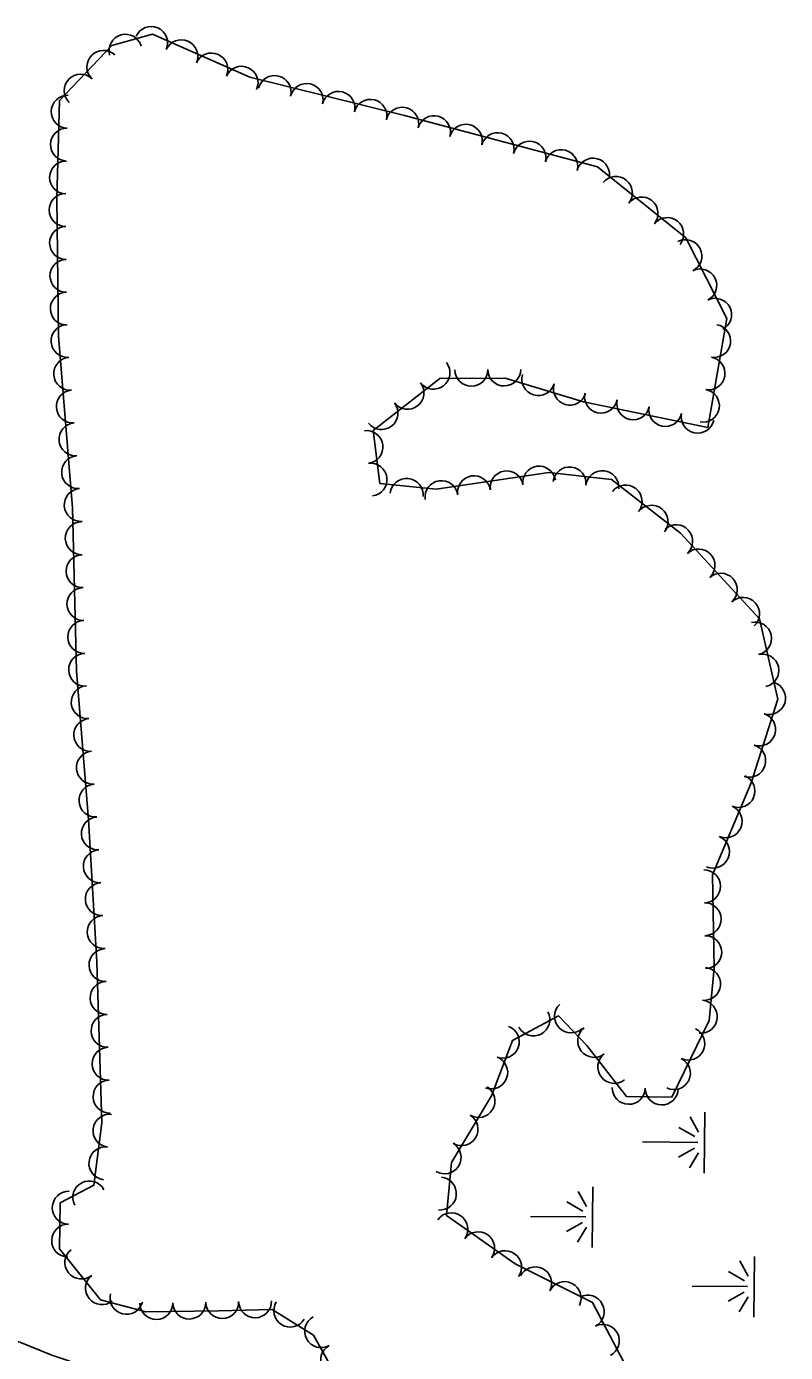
# Model space of a CAD drawing. Extents: x 353423 to 364002, y 127000 to 201942.
# Drawn here: x 359543.4 to 359727.8, y 133674.1 to 133996.6 of the extents above; entities that cross this region are included whole.
import ezdxf

# ---------------------------------------------------------------- set-up
doc = ezdxf.new("R2010")
doc.units = 0
doc.layers.add('E_FEN_Generic', color=7, linetype='Continuous')
doc.layers.add('E_STRUCT_WingWall', color=7, linetype='Continuous')

msp = doc.modelspace()

# ---------------------------------------------------------------- linework, layer by layer
at = {"layer": 'E_FEN_Generic'}
msp.add_lwpolyline([(359688.58, 133671.58), (359680.94, 133686.3), (359662.1, 133695.73), (359645.44, 133707.48), (359646.65, 133720.34), (359656.4, 133736.51), (359661.46, 133750.02), (359672.67, 133756), (359679.5, 133748.79), (359689.14, 133736.39), (359700.17, 133736.19), (359709.26, 133754.86), (359710.47, 133767.56), (359710.05, 133790.28), (359719.48, 133812.63), (359725.91, 133832.99), (359721.47, 133852.55), (359702.33, 133873.34), (359685.5, 133886.43), (359670.3, 133888.15), (359642.89, 133884.07), (359629.2, 133885.46), (359627.57, 133898.33), (359643.82, 133910.97), (359659.69, 133911.08), (359678.72, 133905.33), (359708.93, 133899.04), (359713.54, 133925.59), (359703.59, 133945.17), (359682.1, 133962.45), (359635.2, 133974.98), (359597.64, 133984.3), (359573.96, 133994.75), (359564.09, 133991.94), (359551.35, 133978.62), (359550.76, 133954.74), (359551.14, 133921.32), (359554.5, 133879.54), (359555.53, 133839.78), (359558.41, 133803.68), (359560.45, 133769.1), (359561.65, 133730), (359559.76, 133714.8), (359551.56, 133710.49), (359551.35, 133699.3), (359561.33, 133686.9), (359572.35, 133684.02), (359590.06, 133684.29), (359603.09, 133684.58), (359613.09, 133678.36), (359622.39, 133661.62)], dxfattribs=at)
for centre, start, end in [((359573.66, 133992.59), 336.2162, 156.2009), ((359567.41, 133990.71), 15.8768, 195.8615), ((359580.98, 133989.36), 336.2162, 156.2009), ((359562.05, 133986.78), 46.272, 226.2567), ((359588.3, 133986.13), 336.2162, 156.2009), ((359595.62, 133982.91), 336.2162, 156.2009), ((359556.52, 133981), 46.272, 226.2567), ((359603.65, 133980.65), 346.067, 166.0516), ((359611.42, 133978.73), 346.067, 166.0516), ((359619.18, 133976.8), 346.067, 166.0516), ((359553.37, 133975.87), 88.6014, 268.5861), ((359626.94, 133974.87), 346.067, 166.0516), ((359634.67, 133972.96), 345.0496, 165.0343), ((359642.4, 133970.89), 345.0496, 165.0343), ((359553.18, 133967.87), 88.6014, 268.5861), ((359650.13, 133968.83), 345.0496, 165.0343), ((359657.86, 133966.76), 345.0496, 165.0343), ((359665.58, 133964.7), 345.0496, 165.0343), ((359552.98, 133959.88), 88.6014, 268.5861), ((359673.31, 133962.63), 345.0496, 165.0343), ((359681.04, 133960.57), 345.0496, 165.0343), ((359686.6, 133956.14), 321.1976, 141.1823), ((359552.88, 133951.96), 90.6626, 270.6473), ((359692.83, 133951.13), 321.1976, 141.1823), ((359552.98, 133943.96), 90.6626, 270.6473), ((359699.07, 133946.12), 321.1976, 141.1823), ((359703.48, 133940.76), 296.9529, 116.9376), ((359553.07, 133935.96), 90.6626, 270.6473), ((359707.1, 133933.63), 296.9529, 116.9376), ((359553.16, 133927.96), 90.6626, 270.6473), ((359710.73, 133926.5), 296.9529, 116.9376), ((359553.34, 133920.11), 94.6048, 274.5895), ((359710.47, 133920.12), 260.1657, 80.1504), ((359553.98, 133912.14), 94.6048, 274.5895), ((359709.1, 133912.24), 260.1657, 80.1504), ((359642.26, 133912.4), 217.8821, 37.8668), ((359651.46, 133913.11), 180.4063, 0.391), ((359659.45, 133913.17), 180.4063, 0.391), ((359635.95, 133907.49), 217.8821, 37.8668), ((359667.74, 133910.83), 163.1962, 343.1809), ((359675.4, 133908.52), 163.1962, 343.1809), ((359554.62, 133904.16), 94.6048, 274.5895), ((359682.96, 133906.58), 168.25, 348.2347), ((359707.73, 133904.36), 260.1657, 80.1504), ((359629.63, 133902.58), 217.8821, 37.8668), ((359690.79, 133904.95), 168.25, 348.2347), ((359698.62, 133903.32), 168.25, 348.2347), ((359555.26, 133896.19), 94.6048, 274.5895), ((359706.46, 133901.69), 168.25, 348.2347), ((359625.97, 133894.33), 277.2028, 97.1875), ((359555.9, 133888.22), 94.6048, 274.5895), ((359626.97, 133886.4), 277.2028, 97.1875), ((359635.74, 133882.69), 354.231, 174.2157), ((359652.12, 133883.33), 8.4706, 188.4553), ((359660.04, 133884.51), 8.4706, 188.4553), ((359667.95, 133885.68), 8.4706, 188.4553), ((359675.34, 133885.47), 353.5322, 173.5168), ((359683.29, 133884.57), 353.5322, 173.5168), ((359556.54, 133880.24), 94.6048, 274.5895), ((359644.21, 133882.15), 8.4706, 188.4553), ((359688.96, 133881.09), 322.1251, 142.1098), ((359695.27, 133876.17), 322.1251, 142.1098), ((359556.79, 133872.14), 91.4879, 271.4726), ((359701.25, 133871.41), 312.6467, 132.6313), ((359556.99, 133864.14), 91.4879, 271.4726), ((359706.67, 133865.53), 312.6467, 132.6313), ((359712.09, 133859.64), 312.6467, 132.6313), ((359557.2, 133856.14), 91.4879, 271.4726), ((359717.51, 133853.76), 312.6467, 132.6313), ((359557.41, 133848.15), 91.4879, 271.4726), ((359720.4, 133847.77), 282.7978, 102.7825), ((359557.61, 133840.15), 91.4879, 271.4726), ((359722.18, 133839.97), 282.7978, 102.7825), ((359558.23, 133832.29), 94.5669, 274.5515), ((359723.8, 133833.27), 252.5027, 72.4874), ((359721.39, 133825.64), 252.5027, 72.4874), ((359558.86, 133824.31), 94.5669, 274.5515), ((359559.5, 133816.34), 94.5669, 274.5515), ((359718.99, 133818.01), 252.5027, 72.4874), ((359560.13, 133808.37), 94.5669, 274.5515), ((359716.38, 133810.66), 247.1227, 67.1073), ((359713.27, 133803.3), 247.1227, 67.1073), ((359560.7, 133800.35), 93.3968, 273.3815), ((359710.16, 133795.93), 247.1227, 67.1073), ((359561.17, 133792.36), 93.3968, 273.3815), ((359708.01, 133787.49), 271.0669, 91.0516), ((359561.65, 133784.38), 93.3968, 273.3815), ((359708.16, 133779.49), 271.0669, 91.0516), ((359562.12, 133776.39), 93.3968, 273.3815), ((359708.3, 133771.49), 271.0669, 91.0516), ((359562.57, 133768.34), 91.7613, 271.746), ((359708, 133763.75), 264.5408, 84.5255), ((359562.82, 133760.35), 91.7613, 271.746), ((359675.68, 133755.86), 133.4393, 313.424), ((359707.24, 133755.79), 264.5408, 84.5255), ((359563.06, 133752.35), 91.7613, 271.746), ((359666.54, 133755.1), 208.053, 28.0376), ((359659.1, 133749.7), 249.4801, 69.4648), ((359681.3, 133749.89), 127.892, 307.8767), ((359704.19, 133749.24), 244.0625, 64.0472), ((359563.31, 133744.36), 91.7613, 271.746), ((359656.3, 133742.21), 249.4801, 69.4648), ((359686.21, 133743.57), 127.892, 307.8767), ((359700.69, 133742.05), 244.0625, 64.0472), ((359563.55, 133736.36), 91.7613, 271.746), ((359653.21, 133735.28), 238.9264, 58.9111), ((359689.71, 133738.48), 178.9352, 358.9199), ((359697.71, 133738.33), 178.9352, 358.9199), ((359563.52, 133728.06), 82.9108, 262.8955), ((359649.08, 133728.43), 238.9264, 58.9111), ((359562.53, 133720.12), 82.9108, 262.8955), ((359644.96, 133721.58), 238.9264, 58.9111), ((359558.63, 133711.84), 27.7542, 207.7389), ((359643.83, 133712.76), 264.6088, 84.5935), ((359553.63, 133709.34), 88.9481, 268.9328), ((359646.59, 133704.1), 324.8112, 144.7959), ((359553.48, 133701.34), 88.9481, 268.9328), ((359653.13, 133699.49), 324.8112, 144.7959), ((359556.69, 133696), 128.8387, 308.8234), ((359659.67, 133694.88), 324.8112, 144.7959), ((359666.97, 133690.95), 333.4414, 153.426), ((359561.71, 133689.77), 128.8387, 308.8234), ((359674.13, 133687.37), 333.4414, 153.426), ((359567.66, 133687.41), 165.3592, 345.3439), ((359598.9, 133686.58), 181.272, 1.2567), ((359679.74, 133684.07), 297.4005, 117.3852), ((359574.92, 133686.15), 180.8842, 0.8688), ((359582.92, 133686.27), 180.8842, 0.8688), ((359590.91, 133686.4), 181.272, 1.2567), ((359607.47, 133684.32), 148.1425, 328.1272), ((359614.96, 133679.3), 119.0521, 299.0367), ((359683.42, 133676.97), 297.4005, 117.3852), ((359618.84, 133672.31), 119.0521, 299.0367)]:
    msp.add_arc(centre, 4, start, end, dxfattribs=at)
at = {"layer": 'E_STRUCT_WingWall'}
for p, q in [((359708.06, 133717.74), (359708.23, 133732.54)), ((359705.74, 133726.63), (359701.91, 133728.87)), ((359704.64, 133731.42), (359706.69, 133727.72)), ((359693.08, 133725.33), (359706.49, 133725.19)), ((359705.71, 133723.82), (359701.84, 133721.66)), ((359704.5, 133719.05), (359706.63, 133722.71)), ((359677.43, 133713.31), (359679.48, 133709.6)), ((359680.85, 133699.63), (359681.01, 133714.43)), ((359678.53, 133708.51), (359674.7, 133710.76)), ((359665.86, 133707.22), (359679.28, 133707.08)), ((359678.5, 133705.71), (359674.62, 133703.55)), ((359677.29, 133700.94), (359679.42, 133704.6)), ((359716.71, 133696.38), (359718.76, 133692.67)), ((359720.13, 133682.7), (359720.3, 133697.5)), ((359717.81, 133691.58), (359713.98, 133693.83)), ((359705.15, 133690.29), (359718.57, 133690.14)), ((359717.78, 133688.78), (359713.91, 133686.62)), ((359716.57, 133684.01), (359718.7, 133687.67))]:
    msp.add_line(p, q, dxfattribs=at)
for points in [[(359526.35, 133680.89), (359527.27, 133680.64), (359541.7, 133676.62), (359549.51, 133673.5), (359553.91, 133671.99)], [(359541.7, 133676.62), (359549.51, 133673.5)]]:
    msp.add_lwpolyline(points, dxfattribs=at)

doc.saveas('drawing.dxf')
